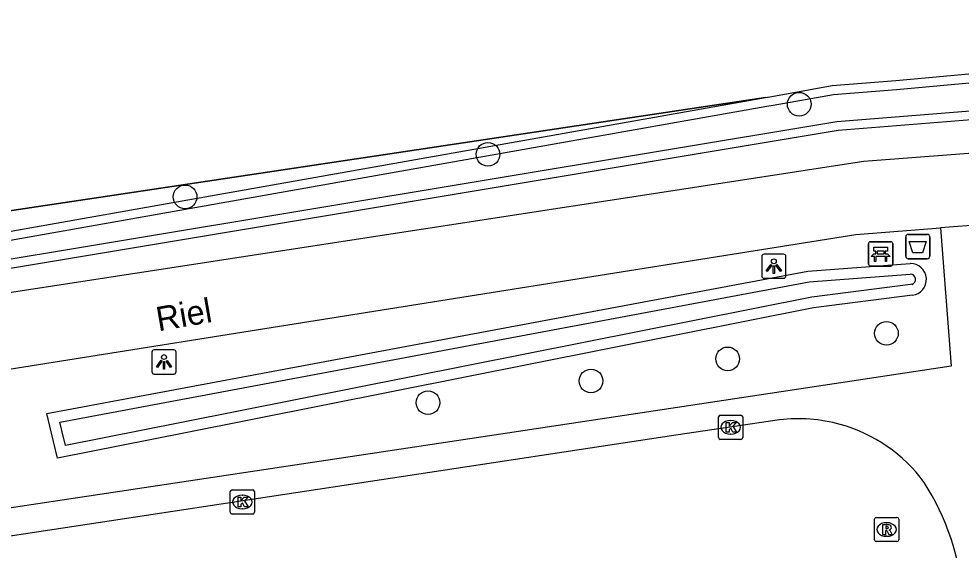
# Model space of a CAD drawing. Extents: x 163427 to 164190, y 380331 to 381641.
# Drawn here: x 163764.08 to 163802.96, y 380995.17 to 381017.09 of the extents above; entities that cross this region are included whole.
import ezdxf

# ---------------------------------------------------------------- set-up
doc = ezdxf.new("R2010")
doc.units = 0
for name, color, linetype in [('IMGEO_Afvalbak', 7, 'Continuous'), ('IMGEO_Bank', 7, 'Continuous'), ('IMGEO_Boom', 7, 'Continuous'), ('IMGEO_Fietspad_gesloten', 7, 'Continuous'), ('IMGEO_Groenvoorziening', 7, 'Continuous'), ('IMGEO_Hek', 7, 'Continuous'), ('IMGEO_Kolk', 7, 'Continuous'), ('IMGEO_Lichtpunt', 7, 'Continuous'), ('IMGEO_Openbare_ruimte_label', 7, 'Continuous'), ('IMGEO_Rijbaan_lokaal_open', 7, 'Continuous'), ('IMGEO_Rioolput', 7, 'Continuous'), ('IMGEO_Voetpad_open', 7, 'Continuous'), ('IMGEO_Waterloop', 7, 'Continuous')]:
    doc.layers.add(name, color=color, linetype=linetype)

msp = doc.modelspace()

# ---------------------------------------------------------------- linework, layer by layer
at = {"layer": 'IMGEO_Afvalbak'}
for p, q in [((163800.778, 381008.192), (163801.568, 381008.192)), ((163801.568, 381008.192), (163800.778, 381008.192)), ((163800.678, 381007.292), (163800.678, 381008.092)), ((163800.678, 381008.092), (163800.678, 381007.292)), ((163801.668, 381008.092), (163801.668, 381007.292)), ((163801.668, 381007.292), (163801.668, 381008.092)), ((163801.568, 381007.192), (163800.778, 381007.192)), ((163800.778, 381007.192), (163801.568, 381007.192))]:
    msp.add_line(p, q, dxfattribs=at)
msp.add_lwpolyline([(163800.821, 381007.906), (163801.525, 381007.906), (163801.376, 381007.436), (163800.97, 381007.436), (163800.821, 381007.906)], dxfattribs=at)
for centre, start, end in [((163800.778, 381008.092), 90, 180), ((163800.778, 381008.092), 90, 180), ((163801.568, 381008.092), 0, 90), ((163801.568, 381008.092), 360, 90), ((163800.778, 381007.292), 180, 270), ((163800.778, 381007.292), 180, 270), ((163801.568, 381007.292), 270, 0), ((163801.568, 381007.292), 270, 0)]:
    msp.add_arc(centre, 0.1, start, end, dxfattribs=at)
at = {"layer": 'IMGEO_Bank'}
for p, q in [((163799.141, 381006.965), (163799.141, 381007.806)), ((163799.141, 381007.806), (163799.141, 381006.965)), ((163799.216, 381007.89), (163800.057, 381007.89)), ((163800.057, 381007.89), (163799.216, 381007.89)), ((163800.141, 381007.815), (163800.141, 381006.974)), ((163800.141, 381006.974), (163800.141, 381007.815)), ((163799.45, 381007.396), (163799.45, 381007.502)), ((163799.494, 381007.502), (163799.494, 381007.396)), ((163799.782, 381007.508), (163799.5, 381007.508)), ((163799.788, 381007.396), (163799.788, 381007.502)), ((163799.832, 381007.502), (163799.832, 381007.396)), ((163799.838, 381007.288), (163799.445, 381007.288)), ((163799.5, 381007.39), (163799.782, 381007.39)), ((163800.066, 381006.89), (163799.225, 381006.89)), ((163799.225, 381006.89), (163800.066, 381006.89))]:
    msp.add_line(p, q, dxfattribs=at)
for points in [[(163799.444, 381007.508), (163799.358, 381007.508), (163799.358, 381007.669), (163799.921, 381007.669), (163799.921, 381007.508), (163799.838, 381007.508)], [(163799.388, 381007.288), (163799.246, 381007.288), (163799.358, 381007.39), (163799.444, 381007.39)], [(163799.438, 381007.281), (163799.438, 381007.074), (163799.395, 381007.074), (163799.395, 381007.281)], [(163799.838, 381007.39), (163799.921, 381007.39), (163800.033, 381007.288), (163799.894, 381007.288)], [(163799.888, 381007.281), (163799.888, 381007.074), (163799.844, 381007.074), (163799.844, 381007.281)]]:
    msp.add_lwpolyline(points, dxfattribs=at)
for centre, radius, start, end in [((163799.219, 381007.812), 0.0779, 92.4484, 184.2845), ((163799.219, 381007.812), 0.0779, 92.4484, 184.2845), ((163800.063, 381007.812), 0.0779, 2.4484, 94.2845), ((163800.063, 381007.812), 0.0779, 2.4484, 94.2845), ((163799.443, 381007.501), 0.00671, 2.8957, 87.1043), ((163799.443, 381007.397), 0.00671, 272.8957, 357.1043), ((163799.5, 381007.501), 0.00671, 92.8957, 177.1043), ((163799.5, 381007.397), 0.00671, 182.8957, 267.1043), ((163799.782, 381007.501), 0.00671, 2.8957, 87.1043), ((163799.782, 381007.397), 0.00671, 272.8957, 357.1043), ((163799.839, 381007.501), 0.00671, 92.8957, 177.1043), ((163799.839, 381007.397), 0.00671, 182.8957, 267.1043), ((163799.388, 381007.281), 0.00671, 2.8957, 87.1043), ((163799.445, 381007.281), 0.00671, 92.8957, 177.1043), ((163799.837, 381007.281), 0.00671, 2.8957, 87.1043), ((163799.894, 381007.281), 0.00671, 92.8957, 177.1043), ((163799.219, 381006.968), 0.0779, 182.4484, 274.2845), ((163799.219, 381006.968), 0.0779, 182.4484, 274.2845), ((163800.063, 381006.968), 0.0779, 272.4484, 4.2845), ((163800.063, 381006.968), 0.0779, 272.4484, 4.2845)]:
    msp.add_arc(centre, radius, start, end, dxfattribs=at)
at = {"layer": 'IMGEO_Boom'}
for centre in [(163796.284, 381013.563), (163783.438, 381011.498), (163770.939, 381009.741), (163799.88, 381004.114), (163793.329, 381003.058), (163787.689, 381002.149), (163780.963, 381001.252)]:
    msp.add_circle(centre, 0.489, dxfattribs=at)
at = {"layer": 'IMGEO_Fietspad_gesloten'}
for points in [[(163739.058, 381002.067), (163750.595, 381003.795), (163798.95, 381011.221), (163841.646, 381014.473)], [(163803.909, 381008.598), (163802.117, 381008.461)], [(163710.283, 380993.655), (163740.992, 380998.833), (163763.066, 381002.537), (163798.617, 381008.195), (163802.117, 381008.461)]]:
    msp.add_lwpolyline(points, dxfattribs=at)
at = {"layer": 'IMGEO_Groenvoorziening'}
for points in [[(163835.244, 381016.916), (163841.825, 381016.439), (163841.715, 381015.283), (163832.964, 381015.283), (163797.885, 381012.478), (163761.245, 381006.381), (163739.631, 381003.064), (163739.378, 381004.564), (163761.025, 381007.844), (163794.886, 381013.846)], [(163794.886, 381013.846), (163795.15, 381013.89), (163797.645, 381014.335), (163800.272, 381014.541), (163803.735, 381014.854), (163820.166, 381016.094), (163832.877, 381017.087), (163835.244, 381016.916)], [(163738.82, 381005.439), (163794.886, 381013.846)], [(163765.232, 381000.805), (163796.637, 381006.679), (163800.866, 381006.999)], [(163800.951, 381005.682), (163796.872, 381005.159), (163770.884, 381000), (163765.67, 380998.965), (163765.424, 381000), (163765.232, 381000.805)]]:
    msp.add_lwpolyline(points, dxfattribs=at)
msp.add_arc((163800.87, 381006.338), 0.661, 277.002, 90.3836, dxfattribs=at)
at = {"layer": 'IMGEO_Hek'}
msp.add_lwpolyline([(163794.886, 381013.846), (163738.82, 381005.439)], dxfattribs=at)
at = {"layer": 'IMGEO_Kolk'}
for p, q in [((163792.952, 380999.812), (163792.952, 381000.664)), ((163793.027, 381000.738), (163793.879, 381000.738)), ((163793.44, 381000.518), (163793.465, 381000.518)), ((163793.953, 381000.664), (163793.953, 380999.812)), ((163793.879, 380999.738), (163793.027, 380999.738)), ((163793.463, 380999.958), (163793.438, 380999.958)), ((163772.803, 380996.731), (163772.803, 380997.583)), ((163772.878, 380997.657), (163773.73, 380997.657)), ((163773.291, 380997.437), (163773.316, 380997.437)), ((163773.804, 380997.583), (163773.804, 380996.731)), ((163773.73, 380996.657), (163772.878, 380996.657)), ((163773.314, 380996.877), (163773.289, 380996.877))]:
    msp.add_line(p, q, dxfattribs=at)
for points in [[(163792.952, 380999.812), (163792.952, 381000.664)], [(163793.027, 381000.738), (163793.879, 381000.738)], [(163793.273, 381000.438), (163793.396, 381000.438), (163793.396, 381000.287), (163793.526, 381000.438), (163793.69, 381000.438), (163793.544, 381000.287), (163793.697, 381000.038), (163793.545, 381000.038), (163793.46, 381000.202), (163793.396, 381000.135), (163793.396, 381000.038), (163793.273, 381000.038), (163793.273, 381000.438)], [(163793.953, 381000.664), (163793.953, 380999.812)], [(163793.879, 380999.738), (163793.027, 380999.738)], [(163772.803, 380996.731), (163772.803, 380997.583)], [(163772.878, 380997.657), (163773.73, 380997.657)], [(163773.124, 380997.357), (163773.247, 380997.357), (163773.247, 380997.206), (163773.377, 380997.357), (163773.541, 380997.357), (163773.395, 380997.206), (163773.548, 380996.957), (163773.396, 380996.957), (163773.311, 380997.121), (163773.247, 380997.054), (163773.247, 380996.957), (163773.124, 380996.957), (163773.124, 380997.357)], [(163773.804, 380997.583), (163773.804, 380996.731)], [(163773.73, 380996.657), (163772.878, 380996.657)]]:
    msp.add_lwpolyline(points, dxfattribs=at)
for centre, start, end in [((163793.029, 381000.662), 91.552, 178.448), ((163793.029, 381000.662), 91.552, 178.448), ((163793.877, 381000.662), 1.552, 88.448), ((163793.877, 381000.662), 1.552, 88.448), ((163793.029, 380999.814), 181.552, 268.448), ((163793.029, 380999.814), 181.552, 268.448), ((163793.877, 380999.814), 271.552, 358.448), ((163793.877, 380999.814), 271.552, 358.448), ((163772.88, 380997.581), 91.552, 178.448), ((163772.88, 380997.581), 91.552, 178.448), ((163773.728, 380997.581), 1.552, 88.448), ((163773.728, 380997.581), 1.552, 88.448), ((163772.88, 380996.733), 181.552, 268.448), ((163772.88, 380996.733), 181.552, 268.448), ((163773.728, 380996.733), 271.552, 358.448), ((163773.728, 380996.733), 271.552, 358.448)]:
    msp.add_arc(centre, 0.0765, start, end, dxfattribs=at)
for centre, major_axis, ratio, start_param, end_param in [((163793.439, 381000.238), (-0.387, 0.002), 0.722429, 4.712389, 7.853982), ((163793.464, 381000.238), (-0.39, 0.002), 0.717154, 1.570796, 4.712389), ((163773.29, 380997.157), (-0.387, 0.002), 0.722429, 4.712389, 7.853982), ((163773.315, 380997.157), (-0.39, 0.002), 0.717154, 1.570796, 4.712389)]:
    msp.add_ellipse(centre, major_axis=major_axis, ratio=ratio, start_param=start_param, end_param=end_param, dxfattribs=at)
at = {"layer": 'IMGEO_Lichtpunt'}
for p, q in [((163794.738, 381007.285), (163794.738, 381006.478)), ((163794.738, 381007.285), (163794.738, 381006.478)), ((163795.64, 381007.38), (163794.832, 381007.38)), ((163795.64, 381007.38), (163794.832, 381007.38)), ((163795.734, 381006.478), (163795.734, 381007.285)), ((163795.734, 381006.478), (163795.734, 381007.285)), ((163794.832, 381006.384), (163795.64, 381006.384)), ((163794.832, 381006.384), (163795.64, 381006.384)), ((163769.572, 381003.336), (163769.572, 381002.529)), ((163769.572, 381003.336), (163769.572, 381002.529)), ((163770.474, 381003.431), (163769.666, 381003.431)), ((163770.474, 381003.431), (163769.666, 381003.431)), ((163770.568, 381002.529), (163770.568, 381003.336)), ((163770.568, 381002.529), (163770.568, 381003.336)), ((163769.666, 381002.435), (163770.474, 381002.435)), ((163769.666, 381002.435), (163770.474, 381002.435))]:
    msp.add_line(p, q, dxfattribs=at)
for points in [[(163795.112, 381006.949), (163795.151, 381006.921), (163794.963, 381006.659), (163794.925, 381006.686), (163795.112, 381006.949)], [(163795.214, 381006.901), (163795.261, 381006.901), (163795.261, 381006.579), (163795.214, 381006.579), (163795.214, 381006.901)], [(163795.324, 381006.921), (163795.362, 381006.948), (163795.549, 381006.686), (163795.51, 381006.658), (163795.324, 381006.921)], [(163769.946, 381003), (163769.985, 381002.972), (163769.797, 381002.71), (163769.759, 381002.737), (163769.946, 381003)], [(163770.048, 381002.952), (163770.095, 381002.952), (163770.095, 381002.63), (163770.048, 381002.63), (163770.048, 381002.952)], [(163770.158, 381002.972), (163770.196, 381002.999), (163770.383, 381002.737), (163770.344, 381002.709), (163770.158, 381002.972)]]:
    msp.add_lwpolyline(points, dxfattribs=at)
for centre in [(163795.237, 381007.083), (163770.071, 381003.134)]:
    msp.add_circle(centre, 0.0994, dxfattribs=at)
for centre, start, end in [((163794.832, 381007.285), 90, 180), ((163794.832, 381007.285), 90, 180), ((163795.64, 381007.285), 0, 90), ((163795.64, 381007.285), 0, 90), ((163794.832, 381006.478), 180, 270), ((163794.832, 381006.478), 180, 270), ((163795.64, 381006.478), 270, 0), ((163795.64, 381006.478), 270, 360), ((163769.666, 381003.336), 90, 180), ((163769.666, 381003.336), 90, 180), ((163770.474, 381003.336), 0, 90), ((163770.474, 381003.336), 0, 90), ((163769.666, 381002.529), 180, 270), ((163769.666, 381002.529), 180, 270), ((163770.474, 381002.529), 270, 0), ((163770.474, 381002.529), 270, 360)]:
    msp.add_arc(centre, 0.0946, start, end, dxfattribs=at)
at = {"layer": 'IMGEO_Rijbaan_lokaal_open'}
msp.add_lwpolyline([(163795.472, 381000.546), (163791.196, 380999.906), (163712.588, 380987.995)], dxfattribs=at)
for centre, radius, start, end in [((163796.245, 380994.146), 6.446, 74.4317, 96.8864), ((163796.241, 380994.137), 6.456, 36.3291, 74.4199), ((163792.487, 380992.275), 10.609, 4.9395, 32.4194)]:
    msp.add_arc(centre, radius, start, end, dxfattribs=at)
at = {"layer": 'IMGEO_Rioolput'}
for p, q in [((163799.464, 380996.52), (163800.316, 380996.52)), ((163799.389, 380995.594), (163799.389, 380996.446)), ((163799.877, 380996.3), (163799.902, 380996.3)), ((163800.39, 380996.446), (163800.39, 380995.594)), ((163799.9, 380995.74), (163799.875, 380995.74)), ((163800.316, 380995.52), (163799.464, 380995.52))]:
    msp.add_line(p, q, dxfattribs=at)
for points in [[(163799.464, 380996.52), (163800.316, 380996.52)], [(163799.389, 380995.594), (163799.389, 380996.446)], [(163799.978, 380996.218), (163799.726, 380996.22), (163799.726, 380995.82)], [(163799.904, 380996.139), (163799.85, 380996.139), (163799.85, 380996.058)], [(163800.39, 380996.446), (163800.39, 380995.594)], [(163799.726, 380995.82), (163799.85, 380995.82), (163799.85, 380995.982), (163799.861, 380995.982)], [(163799.85, 380996.058), (163799.902, 380996.058)], [(163799.908, 380995.953), (163799.979, 380995.82), (163800.119, 380995.82), (163800.054, 380995.946)], [(163800.316, 380995.52), (163799.464, 380995.52)]]:
    msp.add_lwpolyline(points, dxfattribs=at)
for centre, radius, start, end in [((163799.466, 380996.444), 0.0765, 91.552, 178.448), ((163799.466, 380996.444), 0.0765, 91.552, 178.448), ((163800.314, 380996.444), 0.0765, 1.552, 88.448), ((163800.314, 380996.444), 0.0765, 1.552, 88.448), ((163799.91, 380996.043), 0.0964, 77.0061, 93.1865), ((163799.924, 380996.1), 0.0378, 276.6634, 79.6772), ((163799.977, 380996.108), 0.109, 350.3612, 89.416), ((163799.86, 380995.929), 0.0533, 26.0293, 88.6989), ((163799.886, 380996.247), 0.19, 274.7715, 282.9687), ((163799.975, 380996.108), 0.112, 277.5842, 350.9817), ((163799.959, 380995.893), 0.108, 29.5134, 73.7905), ((163799.466, 380995.596), 0.0765, 181.552, 268.448), ((163799.466, 380995.596), 0.0765, 181.552, 268.448), ((163800.314, 380995.596), 0.0765, 271.552, 358.448), ((163800.314, 380995.596), 0.0765, 271.552, 358.448)]:
    msp.add_arc(centre, radius, start, end, dxfattribs=at)
for centre, major_axis, ratio, start_param, end_param in [((163799.876, 380996.02), (-0.387, 0.002), 0.722429, 4.712389, 7.853982), ((163799.901, 380996.02), (-0.39, 0.002), 0.717154, 1.570796, 4.712389)]:
    msp.add_ellipse(centre, major_axis=major_axis, ratio=ratio, start_param=start_param, end_param=end_param, dxfattribs=at)
at = {"layer": 'IMGEO_Voetpad_open'}
msp.add_lwpolyline([(163802.117, 381008.461), (163802.549, 381002.756), (163784.239, 381000), (163713.192, 380989.306)], dxfattribs=at)
at = {"layer": 'IMGEO_Waterloop'}
for points in [[(163841.425, 381016.101), (163841.382, 381015.649), (163832.949, 381015.649), (163797.84, 381012.842), (163761.187, 381006.742), (163739.932, 381003.48), (163739.801, 381004.258), (163761.084, 381007.483), (163794.948, 381013.485), (163795.212, 381013.529), (163797.692, 381013.972), (163800.303, 381014.176), (163803.765, 381014.489), (163820.194, 381015.729), (163832.878, 381016.72), (163835.218, 381016.551), (163841.425, 381016.101)], [(163796.8, 381005.601), (163770.797, 381000.439), (163766.006, 380999.488), (163765.859, 381000.104), (163765.776, 381000.452), (163796.695, 381006.235), (163800.866, 381006.55)], [(163800.931, 381006.135), (163800.877, 381006.123), (163796.8, 381005.601)]]:
    msp.add_lwpolyline(points, dxfattribs=at)
msp.add_arc((163800.871, 381006.338), 0.212, 286.5799, 91.2235, dxfattribs=at)

# ---------------------------------------------------------------- texts
at = {"layer": 'IMGEO_Openbare_ruimte_label'}
msp.add_text('Riel', height=1, rotation=9.8486, dxfattribs=at).set_placement((163769.837, 381004.196))

doc.saveas('drawing.dxf')
